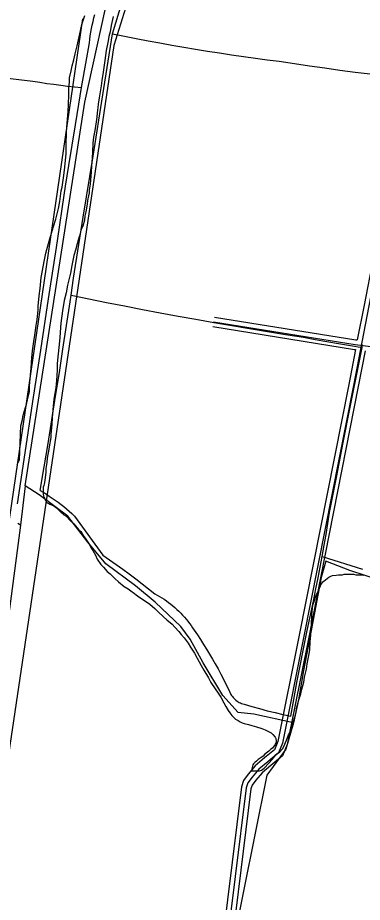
# Model space of a CAD drawing. Extents: x 3355724 to 3393621, y 594744 to 620174.
# Drawn here: x 3363783 to 3364842, y 609088 to 611805 of the extents above; entities that cross this region are included whole.
import ezdxf

# ---------------------------------------------------------------- set-up
doc = ezdxf.new("R2010")
doc.units = 0
for name, color, linetype in [('V-DTCH-CNTR', 7, 'Continuous'), ('V-ROAD-CNTR', 7, 'Continuous'), ('V-SITE-VEGE', 7, 'Continuous'), ('V-TOPO-BNDY', 7, 'Continuous'), ('V-TOPO-SHOR', 7, 'Continuous'), ('V-UTIL-LINE', 7, 'Continuous')]:
    doc.layers.add(name, color=color, linetype=linetype)

msp = doc.modelspace()

# ---------------------------------------------------------------- linework, layer by layer
at = {"layer": 'V-DTCH-CNTR'}
for points in [[(3363851.6, 610353.2), (3363863.8, 610425.5), (3363875.8, 610497.8), (3363887.6, 610570.1), (3363899.2, 610642.5), (3363910.6, 610714.9), (3363921.7, 610787.3), (3363932.7, 610859.8), (3363943.5, 610932.3), (3363946.5, 610952.9), (3363954.1, 611004.8), (3363984.3, 611192.5), (3364014.4, 611380.3), (3364044.4, 611568.1), (3364074.3, 611755.9), (3364094.8, 611823.6), (3364115.3, 611891.3), (3364135.6, 611959), (3364155.9, 612026.8), (3364176.1, 612094.5), (3364196.2, 612162.4), (3364216.2, 612230.2), (3364236.2, 612298.1), (3364256, 612365.9)], [(3363782, 610311.5), (3363805.5, 610469.1), (3363829.2, 610626.6), (3363853.2, 610784.1), (3363877.5, 610941.5), (3363902, 611098.9), (3363911.1, 611161.9), (3363920.4, 611224.9), (3363930, 611287.8), (3363939.7, 611350.7), (3363949.7, 611413.6), (3363959.9, 611476.4), (3363970.3, 611539.2), (3363979, 611590.9), (3363980.9, 611602), (3363991.8, 611664.7), (3364002.8, 611727.4), (3364004.2, 611738.5), (3364005.8, 611749.5), (3364007.6, 611760.6), (3364009.6, 611771.6), (3364011.9, 611782.5), (3364014.3, 611793.4), (3364016.9, 611804.3), (3364019.7, 611815.1)], [(3364074.3, 611755.9), (3364110.7, 611748.5), (3364147.1, 611741.3), (3364183.5, 611734.3), (3364220, 611727.5), (3364256.5, 611720.9), (3364293, 611714.6), (3364329.6, 611708.4), (3364366.3, 611702.5), (3364402.9, 611696.7), (3364439.6, 611691.2), (3364476.3, 611685.8), (3364513.1, 611680.7), (3364549.9, 611675.8), (3364586.7, 611671.1), (3364633.2, 611664.1), (3364679.7, 611657.3), (3364726.3, 611650.7), (3364772.8, 611644.4), (3364819.5, 611638.2), (3364866.1, 611632.2), (3364912.8, 611626.4), (3364959.5, 611620.8), (3365006.2, 611615.4)], [(3363139.4, 611670.5), (3363182.6, 611668.2), (3363225.9, 611665.8), (3363269.1, 611663.2), (3363312.3, 611660.3), (3363355.5, 611657.3), (3363398.6, 611654), (3363441.8, 611650.5), (3363484.9, 611646.8), (3363528.1, 611642.9), (3363571.2, 611638.9), (3363614.2, 611634.6), (3363657.3, 611630), (3363700.3, 611625.3), (3363743.4, 611620.4), (3363786.3, 611615.3), (3363829.3, 611610), (3363850.6, 611606.6), (3363872, 611603.5), (3363893.3, 611600.6), (3363914.7, 611597.9), (3363936.1, 611595.3), (3363957.6, 611593), (3363979, 611590.9)], [(3363946.5, 610952.9), (3364001.2, 610941.6), (3364056, 610930.6), (3364110.8, 610919.8), (3364165.7, 610909.2), (3364220.6, 610898.8), (3364275.5, 610888.7), (3364330.5, 610878.7), (3364385.5, 610869), (3364440.5, 610859.5), (3364495.6, 610850.2), (3364550.8, 610841.1), (3364605.9, 610832.2), (3364661.1, 610823.6)], [(3364661.1, 610823.6), (3364697.1, 610817.1), (3364733.1, 610810.8), (3364769.1, 610804.6), (3364805.1, 610798.6), (3364841.2, 610792.6)], [(3364804.1, 610608.5), (3364813.7, 610654.5), (3364823.1, 610700.5), (3364832.3, 610746.5), (3364841.2, 610792.6), (3364842.7, 610800.8)], [(3364453.6, 609708.7), (3364456.8, 609706.4), (3364460.1, 609704.2), (3364463.6, 609702.2), (3364467.1, 609700.4), (3364470.8, 609698.8), (3364474.5, 609697.5), (3364478.3, 609696.3), (3364502.1, 609689.6), (3364525.9, 609683), (3364549.8, 609676.7), (3364573.8, 609670.7), (3364597.8, 609664.9), (3364621.9, 609659.4), (3364631.3, 609711.2), (3364640.9, 609763), (3364650.7, 609814.8), (3364660.7, 609866.5), (3364671, 609918.1), (3364678.4, 609951.3), (3364685.6, 609984.5), (3364692.6, 610017.8), (3364699.4, 610051.1), (3364706, 610084.4), (3364712.4, 610117.8), (3364718.3, 610150), (3364724.6, 610184.6), (3364730.4, 610218.1), (3364736, 610251.6), (3364741.4, 610285.2), (3364762.1, 610393), (3364783, 610500.8), (3364804.1, 610608.5)], [(3363851.6, 610353.2), (3363861.1, 610347.7), (3363870.6, 610341.9), (3363879.8, 610336), (3363889, 610329.9), (3363898, 610323.5), (3363907, 610317), (3363915.7, 610310.4), (3363924.4, 610303.5), (3363932.9, 610296.5), (3363941.2, 610289.2), (3363949.4, 610281.9), (3363957.4, 610274.3), (3364044.7, 610154.1), (3364065.2, 610140), (3364085.5, 610125.7), (3364105.7, 610111.2), (3364125.7, 610096.6), (3364145.7, 610081.7), (3364165.4, 610066.6), (3364185, 610051.4), (3364204.5, 610035.9), (3364211.8, 610031.9), (3364218.9, 610027.7), (3364226, 610023.3), (3364232.9, 610018.7), (3364239.7, 610014), (3364246.4, 610009.1), (3364253, 610004), (3364259.4, 609998.7), (3364265.7, 609993.3), (3364271.8, 609987.7), (3364277.9, 609982), (3364283.7, 609976.2), (3364289.4, 609970.1), (3364295, 609964), (3364300.4, 609957.7), (3364305.6, 609951.2), (3364310.7, 609944.7), (3364315.6, 609938), (3364320.4, 609931.2), (3364324.9, 609924.2), (3364334.8, 609909.7), (3364344.5, 609895.1), (3364353.9, 609880.3), (3364363.2, 609865.5), (3364372.3, 609850.5), (3364381.2, 609835.3), (3364389.9, 609820.1), (3364398.4, 609804.8), (3364406.7, 609789.3), (3364414.8, 609773.7), (3364422.7, 609758.1), (3364430.3, 609742.3), (3364437.8, 609726.4), (3364440, 609723.1), (3364442.4, 609719.9), (3364444.9, 609716.9), (3364447.7, 609714), (3364450.6, 609711.3), (3364453.6, 609708.7)], [(3364718.3, 610150), (3364842.3, 610111.5)]]:
    msp.add_lwpolyline(points, dxfattribs=at)
at = {"layer": 'V-ROAD-CNTR'}
for points in [[(3366115.1, 611416.3), (3366073.9, 611431.2), (3366049.5, 611443.2), (3366015.4, 611455.2), (3365961.1, 611471.6), (3365863.1, 611495.6), (3365808, 611502.7), (3365538.3, 611541.7), (3365118.9, 611617.9), (3365048.2, 611625.9), (3365026, 611628), (3365015.8, 611622.4), (3365001.5, 611607.6), (3364991.4, 611586), (3364945.4, 611349.8), (3364861.9, 610919.7), (3364814.9, 610675.6)], [(3364975.6, 611583.6), (3364930.7, 611352.6), (3364847.2, 610922.6), (3364826.6, 610815.6)], [(3364384.8, 610871), (3364820.2, 610801.3), (3364932.3, 610786.9), (3365760.3, 610645.1)], [(3364387.2, 610885.8), (3364822.4, 610816.1), (3364826.6, 610815.6)], [(3364382.5, 610856.2), (3364818.1, 610786.4), (3364820.9, 610786.1)], [(3364820.9, 610786.1), (3364800.1, 610678.5)], [(3364850.7, 610782.2), (3364829.6, 610672.8)], [(3364800.1, 610678.6), (3364646.7, 609903.1), (3364581.9, 609581.7), (3364571.9, 609556.1), (3364541.5, 609531.6), (3364513, 609507.2), (3364491.4, 609482.1), (3364476.6, 609461.8), (3364470.2, 609443), (3364368.6, 608624.7), (3364364.5, 608597.3), (3364357.8, 608585.4), (3364335.1, 608565), (3364301.6, 608534), (3364285.8, 608495.4), (3364179.7, 608049.9), (3364157.1, 607915.5), (3364125.8, 607844.8), (3364104, 607800.4), (3364100, 607648.7), (3364143, 607408)], [(3364814.9, 610675.6), (3364661.4, 609900.2), (3364596.4, 609577.4), (3364584.4, 609546.9), (3364551.1, 609520), (3364523.6, 609496.6), (3364503.2, 609472.8), (3364490.1, 609454.8), (3364484.9, 609439.6), (3364383.5, 608622.6), (3364378.9, 608592.4), (3364369.7, 608575.9), (3364345.2, 608553.9), (3364314.2, 608525.3), (3364300.1, 608490.8), (3364194.4, 608046.9), (3364171.5, 607911.2), (3364139.4, 607838.5), (3364118.9, 607796.8), (3364115, 607649.9), (3364157.8, 607410.6)], [(3364829.6, 610672.7), (3364676.1, 609897.3), (3364610.8, 609573.2), (3364596.9, 609537.8), (3364560.6, 609508.5), (3364534.2, 609485.9), (3364514.9, 609463.5), (3364503.5, 609447.8), (3364499.6, 609436.3), (3364398.3, 608620.6), (3364393.4, 608587.5), (3364381.6, 608566.4), (3364355.3, 608542.8), (3364326.8, 608516.5), (3364314.5, 608486.2), (3364209.1, 608043.9), (3364186, 607906.8), (3364153, 607832.1), (3364133.8, 607793.1), (3364130.1, 607651), (3364172.5, 607413.3)]]:
    msp.add_lwpolyline(points, dxfattribs=at)
at = {"layer": 'V-SITE-VEGE'}
for p, q in [((3363979.8, 611784.2), (3363989, 611812.3)), ((3364076, 611808.8), (3364070.3, 611780.8)), ((3363969.5, 611737.3), (3363975.8, 611764.8)), ((3363975.8, 611764.8), (3363979.8, 611784.2)), ((3364066.8, 611761.9), (3364062.8, 611747.6)), ((3364070.3, 611780.8), (3364066.8, 611761.9)), ((3363965.5, 611718.4), (3363969.5, 611737.3)), ((3364060.5, 611733.8), (3364054.8, 611704.6)), ((3364062.8, 611747.6), (3364060.5, 611733.8)), ((3363959.2, 611693.8), (3363965.5, 611718.4)), ((3363955.1, 611675.5), (3363959.2, 611693.8)), ((3364054.8, 611704.6), (3364050.8, 611673.7)), ((3363947.1, 611641.7), (3363950, 611657.7)), ((3363950, 611657.7), (3363955.1, 611675.5)), ((3364050.8, 611673.7), (3364045, 611637.6)), ((3363942, 611619.9), (3363947.1, 611641.7)), ((3364045, 611637.6), (3364041.6, 611612.4)), ((3363939.6, 611586.7), (3363941.4, 611607.9)), ((3363941.4, 611607.9), (3363942, 611619.9)), ((3364041.6, 611612.4), (3364038.7, 611595.8)), ((3363939.6, 611569), (3363939.6, 611586.7)), ((3364038.7, 611595.8), (3364033, 611558.6)), ((3363938.5, 611538.6), (3363939.6, 611569)), ((3364033, 611558.6), (3364029.5, 611539.2)), ((3363934.4, 611480.8), (3363937.3, 611516.9)), ((3363937.3, 611516.9), (3363938.5, 611538.6)), ((3364028.9, 611528.9), (3364027.2, 611513.4)), ((3364029.5, 611539.2), (3364028.9, 611528.9)), ((3364026.1, 611499.7), (3364023.8, 611485.4)), ((3364027.2, 611513.4), (3364026.1, 611499.7)), ((3363932.1, 611454.5), (3363934.4, 611480.8)), ((3364023.8, 611485.4), (3364019.7, 611459)), ((3363931.5, 611415), (3363932.1, 611454.5)), ((3364015.7, 611438.4), (3364014, 611419.5)), ((3364019.7, 611459), (3364015.7, 611438.4)), ((3363931.5, 611388.1), (3363931.5, 611415)), ((3364014, 611419.5), (3364012.3, 611392.6)), ((3363927.5, 611346.3), (3363931.5, 611388.1)), ((3364012.3, 611392.6), (3364011.7, 611374.9)), ((3364011.7, 611374.9), (3364009.9, 611349.1)), ((3363924.1, 611320.5), (3363927.5, 611346.3)), ((3364008.2, 611331.9), (3364005.3, 611294.1)), ((3364009.9, 611349.1), (3364008.2, 611331.9)), ((3363918.9, 611284.5), (3363924.1, 611320.5)), ((3363912, 611240.9), (3363916.6, 611273.6)), ((3363916.6, 611273.6), (3363918.9, 611284.5)), ((3364002.5, 611275.3), (3364001.9, 611267.2)), ((3364005.3, 611294.1), (3364002.5, 611275.3)), ((3364000.2, 611257.5), (3363997.3, 611243.2)), ((3364001.9, 611267.2), (3364000.2, 611257.5)), ((3363899.4, 611186), (3363908, 611219.2)), ((3363908, 611219.2), (3363912, 611240.9)), ((3363996.2, 611232.3), (3363991.6, 611208.8)), ((3363997.3, 611243.2), (3363996.2, 611232.3)), ((3363988.7, 611196.8), (3363988.1, 611183.1)), ((3363991.6, 611208.8), (3363988.7, 611196.8)), ((3363883.3, 611133.3), (3363892.5, 611164.2)), ((3363892.5, 611164.2), (3363899.4, 611186)), ((3363982.9, 611165.3), (3363978.9, 611157.3)), ((3363988.1, 611183.1), (3363982.9, 611165.3)), ((3363972.1, 611135.6), (3363968.6, 611121.8)), ((3363976.6, 611151.6), (3363972.1, 611135.6)), ((3363978.9, 611157.3), (3363976.6, 611151.6)), ((3363869.5, 611082.4), (3363877.6, 611111.6)), ((3363877.6, 611111.6), (3363883.3, 611133.3)), ((3363965.2, 611111), (3363960.6, 611090.9)), ((3363968.6, 611121.8), (3363965.2, 611111)), ((3363865, 611061.8), (3363869.5, 611082.4)), ((3363960.6, 611090.9), (3363955.4, 611074.9)), ((3363855.2, 611006.8), (3363865, 611061.8)), ((3363955.4, 611074.9), (3363949.1, 611044)), ((3363949.1, 611044), (3363944.5, 611020.5)), ((3363851.2, 610973), (3363855.2, 611006.8)), ((3363944.5, 611020.5), (3363935.9, 610983.9)), ((3363848.3, 610951.3), (3363851.2, 610973)), ((3363935.9, 610983.9), (3363931.3, 610960.4)), ((3363845.4, 610918.6), (3363848.3, 610951.3)), ((3363931.3, 610960.4), (3363925.6, 610936.4)), ((3363845.4, 610907.2), (3363845.4, 610918.6)), ((3363925.6, 610936.4), (3363919.8, 610904.9)), ((3363842, 610878), (3363845.4, 610907.2)), ((3363919.8, 610904.9), (3363915.2, 610866.5)), ((3363839.7, 610859.7), (3363842, 610878)), ((3363915.2, 610866.5), (3363913.5, 610839.6)), ((3363835.6, 610830.5), (3363839.7, 610859.7)), ((3363913.5, 610839.6), (3363911.8, 610821.9)), ((3363828.2, 610781.8), (3363832.2, 610811)), ((3363832.2, 610811), (3363835.6, 610830.5)), ((3363911.8, 610821.9), (3363909.5, 610792.1)), ((3363826.5, 610760.6), (3363828.2, 610781.8)), ((3363909.5, 610792.1), (3363906.6, 610773.2)), ((3363823.6, 610728.6), (3363826.5, 610760.6)), ((3363906.6, 610773.2), (3363904.3, 610743.4)), ((3363821.8, 610706.8), (3363823.6, 610728.6)), ((3363904.3, 610743.4), (3363904.3, 610723.4)), ((3363819, 610674.8), (3363821.8, 610706.8)), ((3363904.3, 610723.4), (3363902, 610690.8)), ((3363818.4, 610656.4), (3363819, 610674.8)), ((3363902, 610690.8), (3363899.7, 610668.4)), ((3363812.6, 610631.3), (3363818.4, 610656.4)), ((3363899.7, 610668.4), (3363893.9, 610633.5)), ((3363809.8, 610616.9), (3363812.6, 610631.3)), ((3363893.9, 610633.5), (3363891.6, 610611.7)), ((3363798.3, 610578), (3363801.2, 610591.8)), ((3363801.2, 610591.8), (3363809.8, 610616.9)), ((3363891.6, 610611.7), (3363888.2, 610577.4)), ((3363792.5, 610551.7), (3363797.2, 610571.1)), ((3363797.2, 610571.1), (3363798.3, 610578)), ((3363888.2, 610577.4), (3363887.6, 610555.6)), ((3363788.5, 610447), (3363792.5, 610551.7)), ((3363887.6, 610555.6), (3363884.7, 610525.9)), ((3363884.2, 610516.1), (3363879, 610487.5)), ((3363884.7, 610525.9), (3363884.2, 610516.1)), ((3363879, 610487.5), (3363877.8, 610479.5)), ((3363877.8, 610479.5), (3363873.2, 610452)), ((3363780.7, 610433.3), (3363788.5, 610447)), ((3363872.1, 610438.9), (3363869.2, 610420.5)), ((3363873.2, 610452), (3363872.1, 610438.9)), ((3363868.6, 610408.5), (3363866.9, 610393.1)), ((3363869.2, 610420.5), (3363868.6, 610408.5)), ((3363866.3, 610383.3), (3363864, 610372.5)), ((3363866.9, 610393.1), (3363866.3, 610383.3)), ((3363862.9, 610367.9), (3363861.2, 610362.7)), ((3363861.2, 610362.7), (3363861.2, 610342.1)), ((3363864, 610372.5), (3363862.9, 610367.9)), ((3363861.2, 610342.1), (3363862.3, 610336.4)), ((3363862.3, 610336.4), (3363862.9, 610332.9)), ((3363862.9, 610332.9), (3363864.6, 610328.9)), ((3363864.6, 610328.9), (3363866.3, 610326.6)), ((3363866.3, 610326.6), (3363868.6, 610320.9)), ((3363868.6, 610320.9), (3363870.9, 610317.5)), ((3363870.9, 610317.5), (3363874.3, 610314.6)), ((3363874.3, 610314.6), (3363877.8, 610312.9)), ((3363877.8, 610312.9), (3363881.8, 610310.6)), ((3363881.8, 610310.6), (3363884.1, 610309.5)), ((3363884.1, 610309.5), (3363888.6, 610307.7)), ((3363888.6, 610307.7), (3363893.8, 610305.4)), ((3363893.8, 610305.4), (3363898.4, 610302)), ((3363898.4, 610302), (3363907.5, 610294)), ((3363907.5, 610294), (3363913.8, 610287.7)), ((3363913.8, 610287.7), (3363924.7, 610278.5)), ((3363924.7, 610278.5), (3363931.6, 610273.9)), ((3363931.6, 610273.9), (3363946.4, 610259)), ((3363946.4, 610259), (3363955, 610251)), ((3363955, 610251), (3363969.9, 610233.3)), ((3363969.9, 610233.3), (3363976.2, 610227)), ((3363976.2, 610227), (3363984.2, 610214.9)), ((3363984.2, 610214.9), (3363989.9, 610206.9)), ((3363989.9, 610206.9), (3363997.9, 610193.8)), ((3363997.9, 610193.8), (3364000.8, 610189.7)), ((3364000.8, 610189.7), (3364007.7, 610178.3)), ((3364007.7, 610178.3), (3364013.4, 610169.1)), ((3364013.4, 610169.1), (3364021.4, 610154.2)), ((3364021.4, 610154.2), (3364027.1, 610141.6)), ((3364027.1, 610141.6), (3364038.5, 610125.6)), ((3364038.5, 610125.6), (3364046.6, 610117)), ((3364046.6, 610117), (3364058, 610104.4)), ((3364058, 610104.4), (3364066.6, 610097.5)), ((3364066.6, 610097.5), (3364081.5, 610082.6)), ((3364081.5, 610082.6), (3364092.9, 610072.3)), ((3364723.3, 610074.3), (3364734.1, 610082.3)), ((3364734.1, 610082.3), (3364739.3, 610086.3)), ((3364739.3, 610086.3), (3364745, 610089.8)), ((3364745, 610089.8), (3364750.2, 610091.5)), ((3364750.2, 610091.5), (3364761.6, 610092.6)), ((3364761.6, 610092.6), (3364768.5, 610093.8)), ((3364768.5, 610093.8), (3364781.1, 610094.3)), ((3364781.1, 610094.3), (3364786.2, 610095.5)), ((3364786.2, 610095.5), (3364814.9, 610095.5)), ((3364814.9, 610095.5), (3364822.3, 610094.3)), ((3364822.3, 610094.3), (3364832, 610094.3)), ((3364832, 610094.3), (3364837.8, 610093.7)), ((3364837.8, 610093.7), (3364845.8, 610092.6)), ((3364092.9, 610072.3), (3364109.5, 610058.6)), ((3364109.5, 610058.6), (3364122.1, 610050.6)), ((3364122.1, 610050.6), (3364134.1, 610042)), ((3364707.2, 610045.7), (3364709.5, 610051.4)), ((3364709.5, 610051.4), (3364712.9, 610058.9)), ((3364712.9, 610058.9), (3364714.7, 610062.9)), ((3364714.7, 610062.9), (3364721, 610072)), ((3364721, 610072), (3364723.3, 610074.3)), ((3364134.1, 610042), (3364137.5, 610039.7)), ((3364137.5, 610039.7), (3364151.3, 610029.4)), ((3364151.3, 610029.4), (3364167.3, 610018.5)), ((3364694, 610011.9), (3364699.2, 610027.9)), ((3364699.2, 610027.9), (3364702.1, 610036)), ((3364702.1, 610036), (3364707.2, 610045.7)), ((3364167.3, 610018.5), (3364178.8, 610010.5)), ((3364178.8, 610010.5), (3364189.1, 610003.6)), ((3364189.1, 610003.6), (3364204.5, 609990.4)), ((3364687.7, 609982.2), (3364690, 610000.5)), ((3364690, 610000.5), (3364694, 610011.9)), ((3364204.5, 609990.4), (3364214.8, 609980.7)), ((3364214.8, 609980.7), (3364230.3, 609965.2)), ((3364685.4, 609943.8), (3364687.1, 609968.4)), ((3364687.1, 609968.4), (3364687.7, 609982.2)), ((3364230.3, 609965.2), (3364241.1, 609955.5)), ((3364241.1, 609955.5), (3364257.2, 609942.3)), ((3364257.2, 609942.3), (3364265.7, 609933.7)), ((3364685.4, 609935.8), (3364685.4, 609943.8)), ((3364265.7, 609933.7), (3364278.3, 609920)), ((3364278.3, 609920), (3364285.2, 609910.2)), ((3364683.7, 609908.3), (3364685.4, 609935.8)), ((3364285.2, 609910.2), (3364294.4, 609900.5)), ((3364294.4, 609900.5), (3364306.4, 609884.4)), ((3364680.2, 609863.1), (3364681.9, 609889.4)), ((3364681.9, 609889.4), (3364683.7, 609908.3)), ((3364306.4, 609884.4), (3364313.8, 609871.8)), ((3364313.8, 609871.8), (3364325.8, 609852.9)), ((3364677.9, 609845.9), (3364680.2, 609863.1)), ((3364325.8, 609852.9), (3364333.8, 609837.5)), ((3364333.8, 609837.5), (3364347, 609815.1)), ((3364672.2, 609820.7), (3364677.9, 609845.9)), ((3364347, 609815.1), (3364355, 609800.8)), ((3364664.7, 609780.1), (3364669.9, 609804.7)), ((3364669.9, 609804.7), (3364672.2, 609820.7)), ((3364355, 609800.8), (3364368.7, 609777.3)), ((3364368.7, 609777.3), (3364376.7, 609763)), ((3364661.8, 609764), (3364664.7, 609780.1)), ((3364376.7, 609763), (3364389.9, 609743.6)), ((3364656.1, 609742.3), (3364661.8, 609764)), ((3364389.9, 609743.6), (3364398.5, 609730.4)), ((3364398.5, 609730.4), (3364406.5, 609718.4)), ((3364646.9, 609709.7), (3364652.7, 609728.5)), ((3364652.7, 609728.5), (3364656.1, 609742.3)), ((3364406.5, 609718.4), (3364416.2, 609700.6)), ((3364416.2, 609700.6), (3364421.9, 609689.7)), ((3364639.5, 609683.3), (3364646.9, 609709.7)), ((3364421.9, 609689.7), (3364429.9, 609677.7)), ((3364429.9, 609677.7), (3364435.1, 609670.3)), ((3364435.1, 609670.3), (3364440.8, 609661.7)), ((3364634.3, 609656.4), (3364638.3, 609673.6)), ((3364638.3, 609673.6), (3364639.5, 609683.3)), ((3364440.8, 609661.7), (3364452.2, 609650.8)), ((3364452.2, 609650.8), (3364460.3, 609646.2)), ((3364460.3, 609646.2), (3364466.6, 609642.2)), ((3364466.6, 609642.2), (3364472.9, 609639.3)), ((3364627.4, 609632.9), (3364632.6, 609650.7)), ((3364632.6, 609650.7), (3364633.2, 609654.1)), ((3364633.2, 609654.1), (3364634.3, 609656.4)), ((3364472.9, 609639.3), (3364479.1, 609637)), ((3364479.1, 609637), (3364491.7, 609634.2)), ((3364491.7, 609634.2), (3364502, 609630.7)), ((3364502, 609630.7), (3364516.9, 609627.3)), ((3364516.9, 609627.3), (3364533.5, 609621.5)), ((3364533.5, 609621.5), (3364543.3, 609617.5)), ((3364543.3, 609617.5), (3364555.3, 609611.8)), ((3364614.8, 609602), (3364625.1, 609618.6)), ((3364625.1, 609620.9), (3364627.4, 609632.9)), ((3364625.1, 609618.6), (3364625.1, 609620.9)), ((3364555.3, 609611.8), (3364562.2, 609608.9)), ((3364562.2, 609608.9), (3364566.7, 609603.8)), ((3364566.7, 609603.8), (3364573.6, 609595.8)), ((3364573.6, 609595.8), (3364575.9, 609591.2)), ((3364575.9, 609591.2), (3364577.6, 609584.3)), ((3364609.1, 609586), (3364614.8, 609602)), ((3364566.1, 609562), (3364561, 609558)), ((3364574.2, 609572.9), (3364566.1, 609562)), ((3364577.6, 609580.3), (3364574.2, 609572.9)), ((3364577.6, 609584.3), (3364577.6, 609580.3)), ((3364587.9, 609550.5), (3364597, 609559.1)), ((3364597, 609559.1), (3364601.1, 609566.5)), ((3364601.1, 609566.5), (3364609.1, 609586)), ((3364531.2, 609532.8), (3364522, 609527.1)), ((3364536.9, 609537.4), (3364531.2, 609532.8)), ((3364541.5, 609542.5), (3364536.9, 609537.4)), ((3364550.1, 609548.8), (3364541.5, 609542.5)), ((3364554.1, 609552.8), (3364550.1, 609548.8)), ((3364561, 609558), (3364554.1, 609552.8)), ((3364564.4, 609527.1), (3364577.6, 609542.5)), ((3364577.6, 609542.5), (3364587.9, 609550.5)), ((3364505.4, 609509.9), (3364502.6, 609497.9)), ((3364507.7, 609513.9), (3364505.4, 609509.9)), ((3364511.1, 609517.4), (3364507.7, 609513.9)), ((3364516.9, 609521.4), (3364511.1, 609517.4)), ((3364522, 609527.1), (3364516.9, 609521.4)), ((3364540.3, 609500.2), (3364554.7, 609515)), ((3364554.7, 609515), (3364564.4, 609527.1)), ((3364502.6, 609497.9), (3364502.6, 609492.2)), ((3364502.6, 609492.2), (3364526, 609492.2)), ((3364526, 609492.2), (3364531.8, 609494.4)), ((3364531.8, 609494.4), (3364540.3, 609500.2))]:
    msp.add_line(p, q, dxfattribs=at)
at = {"layer": 'V-TOPO-BNDY'}
for p, q in [((3366175.4, 618328.7), (3364077.7, 611719.6)), ((3364077.7, 611719.6), (3362934.4, 604035.2))]:
    msp.add_line(p, q, dxfattribs=at)
at = {"layer": 'V-TOPO-SHOR'}
for points in [[(3363805.5, 610367.7), (3363988.5, 611545.5), (3364076.5, 611941.5), (3364262.9, 612545.7), (3364459.1, 613189.4), (3365283.9, 615655.5), (3365620.1, 616669.7), (3366039.6, 618032.4), (3366147.7, 618329.6)], [(3364646, 609710.1), (3364630, 609639), (3364508.7, 609666.1), (3364460.4, 609670.6), (3364413.3, 609723.3), (3364353.1, 609823.7), (3364313, 609896.1), (3364284.3, 609935.3), (3364204.7, 610009.7), (3364144.4, 610060.6), (3364053.7, 610127.7), (3363998.1, 610193.8), (3363936.3, 610274.5), (3363848.8, 610339.2), (3363805.5, 610367.7), (3363791.6, 610246.1), (3363783, 610251.8)], [(3363791.6, 610246.1), (3363616.7, 608931), (3363656.9, 608835.3), (3363452.4, 607572.4), (3363130.4, 605462.4), (3363059.5, 605078.7), (3362950.4, 604015.8), (3361905.9, 603230.1), (3361812, 602470.9), (3361688.7, 600736.9)], [(3365758.6, 609798.8), (3365602.1, 609847.4), (3365487.2, 609887.6), (3365281.6, 609955.4), (3365194, 609982.1), (3365126.7, 609998.8), (3365079.9, 610019.7), (3365028.1, 610033.9), (3364980.2, 610048.8), (3364929.4, 610066.8), (3364882.8, 610081.7), (3364854.1, 610091), (3364803.7, 610107.3), (3364729.9, 610135.8), (3364715.7, 610085.3), (3364685.1, 609922.8), (3364661.1, 609800.6), (3364646, 609710.1)], [(3364630, 609639), (3364607.2, 609558.1), (3364548, 609478.8), (3364440.6, 608944.2), (3364372.6, 608439.3), (3364810.2, 607619.1), (3365078, 607352.7), (3365594.3, 606720.7)]]:
    msp.add_lwpolyline(points, dxfattribs=at)
at = {"layer": 'V-UTIL-LINE'}
msp.add_lwpolyline([(3363981.6, 611801.4), (3363391.3, 607783.2), (3363183.4, 606453.7), (3363012, 605234.8), (3362873.9, 604089.7), (3361819.2, 603277.1), (3361633.7, 601361.7), (3361598.4, 600688.7), (3361528, 600151.1)], dxfattribs=at)

doc.saveas('drawing.dxf')
